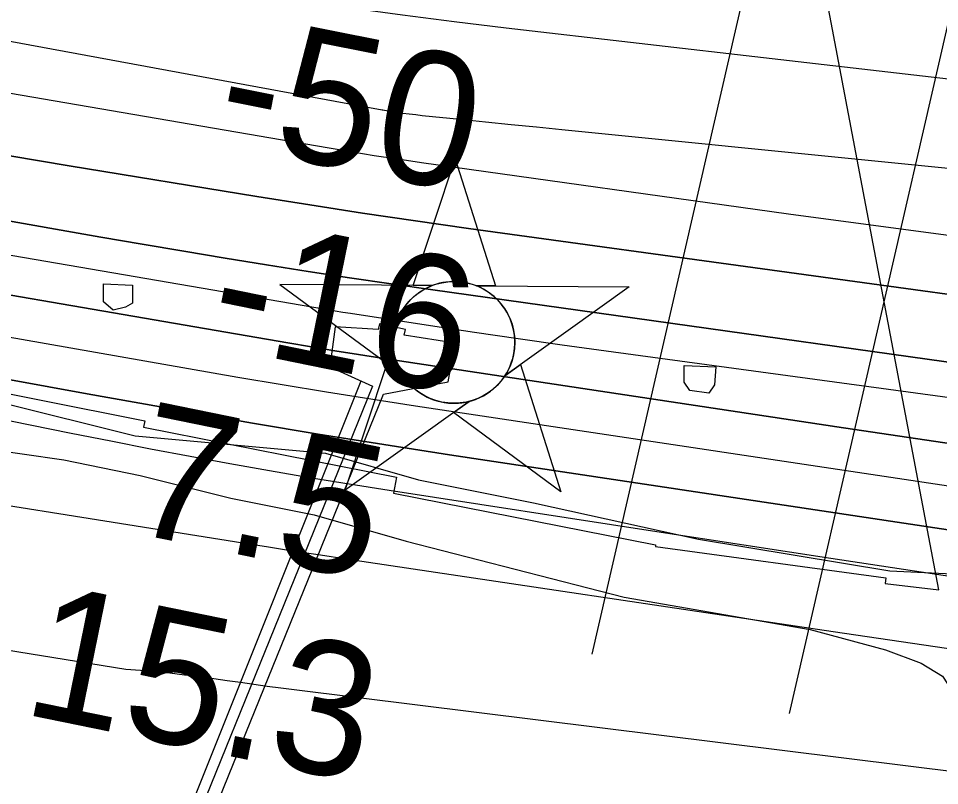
# Model space of a CAD drawing. Extents: x 3567028 to 3605064, y 510945 to 536587.
# Drawn here: x 3593395.1 to 3593857.2, y 521820 to 522204.8 of the extents above; entities that cross this region are included whole.
import ezdxf

# ---------------------------------------------------------------- set-up
doc = ezdxf.new("R2010")
doc.units = 0
for name, color, linetype in [('V-CHAN-DOCK', 7, 'Continuous'), ('V-CHAN-NAID', 7, 'Continuous'), ('V-RIVR-EDGE', 7, 'Continuous'), ('V-RIVR-RANG', 7, 'Continuous'), ('V-RRAP-RVMT', 7, 'Continuous'), ('V-SITE-VEGE', 7, 'Continuous'), ('V-TOPO-DPTH', 7, 'Continuous'), ('V-TOPO-MAJR', 7, 'Continuous'), ('V-TOPO-MINR', 7, 'Continuous'), ('V-TOPO-WATR', 7, 'Continuous'), ('V-UTIL-LINE', 7, 'Continuous')]:
    doc.layers.add(name, color=color, linetype=linetype)

msp = doc.modelspace()

# ---------------------------------------------------------------- linework, layer by layer
at = {"layer": 'V-CHAN-DOCK'}
for points in [[(3593437.8200000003, 522062.673), (3593437.824, 522071.666), (3593452.353, 522070.965), (3593452.349, 522061.972), (3593448.8880000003, 522059.9), (3593442.66, 522058.52), (3593437.8200000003, 522062.673)], [(3593438.285, 521671.806), (3593578.227, 522016.24100000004), (3593610.747, 522022.44800000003), (3593614.217, 522041.816), (3593588.623, 522045.982), (3593589.3170000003, 522048.749), (3593576.173, 522051.52400000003), (3593575.481, 522048.757), (3593554.034, 522050.153), (3593551.257, 522030.091), (3593572.6950000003, 522020.39400000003), (3593432.753, 521675.267), (3593438.285, 521671.806)], [(3593731.809, 522018.22500000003), (3593729.044, 522022.378), (3593729.0500000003, 522030.679), (3593744.961, 522029.979), (3593744.262, 522020.98600000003), (3593741.494, 522016.837), (3593731.809, 522018.22500000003)]]:
    msp.add_lwpolyline(points, dxfattribs=at)
at = {"layer": 'V-CHAN-NAID'}
for points in [[(3593602.711, 522070.81000000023), (3593593.1240000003, 522070.87800000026), (3593614.25, 522134.36200000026), (3593634.474, 522070.58500000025), (3593624.887, 522070.6530000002), (3593623.31, 522071.23100000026), (3593621.215, 522071.85100000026), (3593619.1750000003, 522072.30200000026), (3593617.139, 522072.6100000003), (3593615.972, 522072.7240000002), (3593614.438, 522072.8050000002), (3593612.716, 522072.80300000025), (3593611.346, 522072.73300000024), (3593609.44, 522072.53200000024), (3593608.074, 522072.31300000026), (3593606.29, 522071.92900000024), (3593604.7600000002, 522071.50900000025), (3593603.728, 522071.17800000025)], [(3593602.711, 522070.81000000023), (3593526.22, 522071.35200000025), (3593587.785, 522025.95300000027), (3593586.6720000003, 522027.86200000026), (3593585.862, 522029.4900000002), (3593585.037, 522031.4580000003), (3593584.341, 522033.5120000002), (3593583.9760000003, 522034.83500000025), (3593583.615, 522036.46100000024), (3593583.3710000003, 522037.90600000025), (3593583.183, 522039.50400000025), (3593583.074, 522041.2400000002), (3593583.062, 522042.82100000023), (3593583.169, 522044.89500000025), (3593583.352, 522046.51300000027), (3593583.744, 522048.71600000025), (3593584.225, 522050.63900000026), (3593584.828, 522052.52600000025), (3593585.483, 522054.20500000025), (3593586.21, 522055.79300000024), (3593587.024, 522057.32800000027), (3593588.085, 522059.06500000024), (3593589.116, 522060.53500000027), (3593590.116, 522061.80400000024), (3593591.1180000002, 522062.95000000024), (3593592.427, 522064.28700000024), (3593593.478, 522065.25200000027), (3593595.1950000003, 522066.64900000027), (3593596.407, 522067.51900000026), (3593598.094, 522068.58900000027), (3593599.825, 522069.5340000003), (3593601.271, 522070.2180000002)], [(3593624.887, 522070.6530000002), (3593701.379, 522070.1100000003), (3593639.176, 522025.5880000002), (3593640.0870000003, 522027.0770000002), (3593641.065, 522028.92400000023), (3593641.7800000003, 522030.50900000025), (3593642.519, 522032.46400000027), (3593643.0640000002, 522034.24900000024), (3593643.4620000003, 522035.88800000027), (3593643.823, 522037.8980000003), (3593644.009, 522039.47100000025), (3593644.133, 522041.67700000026), (3593644.103, 522043.73900000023), (3593643.915, 522045.95900000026), (3593643.649, 522047.71700000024), (3593643.1580000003, 522049.94900000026), (3593642.518, 522052.08900000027), (3593641.768, 522054.07100000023), (3593641.12, 522055.51400000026), (3593640.113, 522057.4300000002), (3593639.051, 522059.15200000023), (3593637.8370000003, 522060.8540000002), (3593636.576, 522062.3930000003), (3593635.304, 522063.75900000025), (3593633.6720000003, 522065.29100000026), (3593631.929, 522066.70300000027), (3593630.2460000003, 522067.88000000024), (3593628.359, 522069.0120000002), (3593626.887, 522069.7730000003)], [(3593621.145, 522012.68200000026), (3593558.9420000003, 521968.16000000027), (3593580.068, 522031.6430000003), (3593587.785, 522025.95300000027), (3593588.42, 522024.98900000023), (3593589.8030000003, 522023.13000000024), (3593591.0160000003, 522021.71400000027), (3593592.482, 522020.21100000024), (3593593.8710000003, 522018.96000000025), (3593595.325, 522017.80400000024), (3593596.728, 522016.8170000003), (3593598.406, 522015.78100000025), (3593600.12, 522014.8700000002), (3593601.911, 522014.05900000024), (3593603.357, 522013.50300000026), (3593604.985, 522012.9740000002), (3593607.211, 522012.41000000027), (3593608.7430000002, 522012.12300000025), (3593610.768, 522011.8660000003), (3593612.305, 522011.7620000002), (3593614.166, 522011.7400000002), (3593615.855, 522011.81800000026), (3593617.565, 522011.99400000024), (3593619.467, 522012.3050000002)], [(3593639.176, 522025.5880000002), (3593646.972, 522031.1690000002), (3593667.196, 521967.3920000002), (3593613.348, 522007.10200000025), (3593621.145, 522012.68200000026), (3593622.811, 522013.1580000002), (3593624.423, 522013.7180000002), (3593626.5810000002, 522014.6320000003), (3593628.316, 522015.51600000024), (3593630.182, 522016.63000000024), (3593631.921, 522017.84200000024), (3593633.473, 522019.08700000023), (3593634.7600000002, 522020.25500000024), (3593636.144, 522021.6750000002), (3593637.348, 522023.0770000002), (3593638.467, 522024.54900000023)]]:
    msp.add_lwpolyline(points, close=True, dxfattribs=at)
msp.add_circle((3593613.5974173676, 522042.2759876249), 30.540600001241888, dxfattribs=at)
at = {"layer": 'V-RIVR-EDGE'}
msp.add_lwpolyline([(3592997.605016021, 522079.3315909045), (3593100.2171941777, 522061.66838812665), (3593205.2276953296, 522042.79860171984), (3593276.626048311, 522026.4132350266), (3593385.8506856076, 522012.33564133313), (3593453.6456163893, 521995.3588582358), (3593549.076185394, 521986.71831300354), (3593595.86871906, 521973.39542259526), (3593653.4715193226, 521961.8467814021), (3593736.2715553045, 521943.6322417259), (3593832.284634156, 521927.7863365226), (3593884.506794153, 521925.2558995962), (3593928.3452146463, 521931.15076610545), (3593978.1527229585, 521923.223360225), (3593991.3553748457, 521921.38973396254), (3594010.5315678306, 521907.53480419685), (3594032.6960157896, 521888.26954564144)], dxfattribs=at)
at = {"layer": 'V-RRAP-RVMT'}
for points in [[(3593856.7940000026, 521918.18900000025), (3593774.792000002, 522350.08700000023), (3593681.8470000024, 522367.87300000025), (3593683.4130000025, 522375.6700000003), (3593538.0050000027, 522404.46200000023), (3593532.8670000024, 522377.93400000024), (3593410.1220000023, 522402.27400000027), (3593408.1610000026, 522392.2450000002), (3593289.9970000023, 522418.84600000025), (3593289.5140000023, 522416.63500000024), (3593186.2470000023, 522443.72300000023), (3593183.1050000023, 522431.5930000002), (3593066.6190000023, 522462.14600000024)], [(3592986.2050000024, 522077.0450000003), (3593108.9020000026, 522044.89000000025), (3593112.8350000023, 522059.70900000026), (3593229.0730000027, 522029.25900000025), (3593231.9520000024, 522040.02600000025), (3593349.4050000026, 522013.60600000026), (3593351.7670000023, 522024.09600000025), (3593458.5920000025, 522002.9850000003), (3593457.9130000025, 521999.78000000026), (3593584.8350000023, 521974.65000000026), (3593583.1960000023, 521966.73400000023), (3593714.7490000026, 521940.68700000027), (3593714.6410000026, 521939.94500000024), (3593830.2370000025, 521924.12500000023), (3593829.9460000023, 521921.33700000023), (3593856.7940000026, 521918.18900000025)]]:
    msp.add_lwpolyline(points, dxfattribs=at)
at = {"layer": 'V-SITE-VEGE'}
msp.add_lwpolyline([(3593073.913, 522041.615), (3593194.739, 522016.42100000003), (3593277.288, 522002.015), (3593332.3200000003, 521994.802), (3593375.987, 521989.395), (3593417.858, 521983.389), (3593456.14, 521975.59), (3593501.597, 521964.197), (3593543.468, 521955.8), (3593589.524, 521942.609), (3593698.983, 521914.428), (3593792.294, 521898.223), (3593829.977, 521888.032), (3593847.9220000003, 521881.441), (3593858.684, 521874.85500000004), (3593871.236, 521855.702), (3593876.012, 521837.753), (3593878.988, 521812.626)], dxfattribs=at)
at = {"layer": 'V-TOPO-DPTH'}
for points in [[(3591799.0710413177, 522521.2304718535), (3592550.8174883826, 522332.81301118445), (3592576.5248170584, 522326.5333149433), (3592602.279463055, 522320.4597924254), (3592628.1050850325, 522314.6955304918), (3592653.9780243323, 522309.13744228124), (3592834.015527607, 522271.5892209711), (3592950.059819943, 522248.027316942), (3593066.2602072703, 522225.286017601), (3593182.694737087, 522203.77562529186), (3593299.285361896, 522183.08583767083), (3593549.9960097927, 522139.96264897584), (3593561.8002324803, 522137.98894096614), (3593573.6159331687, 522136.08879461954), (3593585.448850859, 522134.2989907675), (3593597.29324655, 522132.58274857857), (3593781.3788968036, 522106.785302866), (3593885.3464894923, 522092.8195445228), (3593989.409735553, 522079.6455801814), (3594093.6164616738, 522067.65930684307), (3594197.9188411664, 522056.46482750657), (3594872.6316205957, 521987.9395933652)], [(3591799.0710413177, 522521.2304718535), (3592550.8174883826, 522332.81301118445), (3592576.5248170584, 522326.5333149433), (3592602.279463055, 522320.4597924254), (3592628.1050850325, 522314.6955304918), (3592653.9780243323, 522309.13744228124), (3592834.015527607, 522271.5892209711), (3592950.059819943, 522248.027316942), (3593066.2602072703, 522225.286017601), (3593182.694737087, 522203.77562529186), (3593299.285361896, 522183.08583767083), (3593549.9960097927, 522139.96264897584), (3593561.8002324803, 522137.98894096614), (3593573.6159331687, 522136.08879461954), (3593585.448850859, 522134.2989907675), (3593597.29324655, 522132.58274857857), (3593781.3788968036, 522106.785302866), (3593885.3464894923, 522092.8195445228), (3593989.409735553, 522079.6455801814), (3594093.6164616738, 522067.65930684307), (3594197.9188411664, 522056.46482750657), (3594872.6316205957, 521987.9395933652)], [(3591765.7125705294, 522489.193563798), (3592488.8404057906, 522304.0156925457), (3592505.834076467, 522299.78340100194), (3592522.862710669, 522295.701333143), (3592539.943790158, 522291.8446008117), (3592557.059833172, 522288.13809216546), (3592574.214367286, 522284.6064934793), (3592591.3852432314, 522281.1578136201), (3592608.5806319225, 522277.83351200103), (3592625.792362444, 522274.5921292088), (3593126.6171407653, 522182.1504047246), (3593200.001127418, 522168.83171115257), (3593273.4360976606, 522155.80551216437), (3593346.947543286, 522143.21805505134), (3593420.509972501, 522130.92309252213), (3593514.7619984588, 522115.4592758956), (3593541.2523569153, 522111.21983504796), (3593567.763647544, 522107.1193401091), (3593594.306336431, 522103.2272640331), (3593620.86995749, 522099.4741338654), (3594244.838902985, 522013.8134125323), (3594350.5124905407, 521999.758359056)], [(3594350.5124905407, 521999.758359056), (3594244.838902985, 522013.8134125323), (3593620.86995749, 522099.4741338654), (3593594.306336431, 522103.2272640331), (3593567.763647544, 522107.1193401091), (3593541.2523569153, 522111.21983504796), (3593514.7619984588, 522115.4592758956), (3593420.509972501, 522130.92309252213), (3593346.947543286, 522143.21805505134), (3593273.4360976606, 522155.80551216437), (3593200.001127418, 522168.83171115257), (3593126.6171407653, 522182.1504047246), (3592625.792362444, 522274.5921292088), (3592608.5806319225, 522277.83351200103), (3592591.3852432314, 522281.1578136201), (3592574.214367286, 522284.6064934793), (3592557.059833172, 522288.13809216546), (3592539.943790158, 522291.8446008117), (3592522.862710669, 522295.701333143), (3592505.834076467, 522299.78340100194), (3592488.8404057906, 522304.0156925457), (3591765.7125705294, 522489.193563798)], [(3591763.3568588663, 522358.99827497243), (3592369.725327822, 522231.6124891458), (3592402.478800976, 522224.7413375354), (3592435.234862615, 522217.88256547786), (3592467.99480698, 522211.0423627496), (3592500.7573398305, 522204.2145395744), (3592533.524525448, 522197.4091176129), (3592566.295326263, 522190.6211843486), (3592599.0715498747, 522183.85948412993), (3592631.8513886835, 522177.1152726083), (3593198.6546203, 522060.7360903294), (3593256.285676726, 522049.13952262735), (3593313.9748906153, 522037.84638214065), (3593371.7513407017, 522027.0083824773), (3593429.5859482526, 522016.4738100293), (3593479.5685394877, 522007.5728983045), (3593512.477345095, 522001.8495557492), (3593545.4153053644, 521996.30374753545), (3593578.3969976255, 521991.024240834), (3593611.407844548, 521985.9222684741), (3594624.06111235, 521833.5983413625)], [(3594624.06111235, 521833.5983413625), (3593611.407844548, 521985.9222684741), (3593578.3969976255, 521991.024240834), (3593545.4153053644, 521996.30374753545), (3593512.477345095, 522001.8495557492), (3593479.5685394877, 522007.5728983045), (3593429.5859482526, 522016.4738100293), (3593371.7513407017, 522027.0083824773), (3593313.9748906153, 522037.84638214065), (3593256.285676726, 522049.13952262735), (3593198.6546203, 522060.7360903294), (3592631.8513886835, 522177.1152726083), (3592599.0715498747, 522183.85948412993), (3592566.295326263, 522190.6211843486), (3592533.524525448, 522197.4091176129), (3592500.7573398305, 522204.2145395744), (3592467.99480698, 522211.0423627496), (3592435.234862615, 522217.88256547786), (3592402.478800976, 522224.7413375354), (3592369.725327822, 522231.6124891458), (3591763.3568588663, 522358.99827497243)], [(3594823.823701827, 521862.7340738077), (3594319.8632097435, 521927.8409469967), (3594191.992688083, 521944.777532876), (3594064.1986424, 521962.2601033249), (3593936.519310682, 521980.5616506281), (3593808.916454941, 521999.40918250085), (3593577.456006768, 522034.3555177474), (3593565.646717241, 522036.17639234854), (3593553.8453999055, 522038.0465730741), (3593542.0560408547, 522039.9907129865), (3593530.274653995, 522041.98415902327), (3593277.4404862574, 522085.58025873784), (3593159.9798399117, 522106.35588446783), (3593042.645416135, 522127.8055339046), (3592925.5003262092, 522150.26621890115), (3592808.4814588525, 522173.40092760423), (3592629.4657772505, 522209.5952091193), (3592602.0592213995, 522215.1854032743), (3592574.665715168, 522220.8382909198), (3592547.291783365, 522226.5852188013), (3592519.9309011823, 522232.394840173), (3592293.083080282, 522280.9693731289), (3592194.65820034, 522302.1831374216), (3592096.2718389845, 522323.5729365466)], [(3594823.823701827, 521862.7340738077), (3594319.8632097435, 521927.8409469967), (3594191.992688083, 521944.777532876), (3594064.1986424, 521962.2601033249), (3593936.519310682, 521980.5616506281), (3593808.916454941, 521999.40918250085), (3593577.456006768, 522034.3555177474), (3593565.646717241, 522036.17639234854), (3593553.8453999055, 522038.0465730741), (3593542.0560408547, 522039.9907129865), (3593530.274653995, 522041.98415902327), (3593277.4404862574, 522085.58025873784), (3593159.9798399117, 522106.35588446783), (3593042.645416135, 522127.8055339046), (3592925.5003262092, 522150.26621890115), (3592808.4814588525, 522173.40092760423), (3592629.4657772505, 522209.5952091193), (3592602.0592213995, 522215.1854032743), (3592574.665715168, 522220.8382909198), (3592547.291783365, 522226.5852188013), (3592519.9309011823, 522232.394840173), (3592293.083080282, 522280.9693731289), (3592194.65820034, 522302.1831374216), (3592096.2718389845, 522323.5729365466)], [(3592905.641876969, 522187.59108304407), (3593185.167540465, 522139.0047226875), (3593233.975778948, 522130.5103166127), (3593282.781601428, 522122.00206903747), (3593331.583799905, 522113.4730592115), (3593380.3835823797, 522104.9302078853), (3593436.471480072, 522095.0992083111), (3593457.2330900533, 522091.5066951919), (3593478.004817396, 522087.97447216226), (3593498.7917207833, 522084.53268426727), (3593519.5887415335, 522081.15118646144), (3593540.402618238, 522077.87658618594), (3593561.228850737, 522074.68421654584), (3593582.0736169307, 522071.6151928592), (3593602.93073892, 522068.6283998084), (3593979.769210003, 522015.80201667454), (3594128.6945348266, 521995.0391582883), (3594277.640375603, 521974.4253625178), (3594426.6169903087, 521954.035160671)], [(3594426.6169903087, 521954.035160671), (3594277.640375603, 521974.4253625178), (3594128.6945348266, 521995.0391582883), (3593979.769210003, 522015.80201667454), (3593602.93073892, 522068.6283998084), (3593582.0736169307, 522071.6151928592), (3593561.228850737, 522074.68421654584), (3593540.402618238, 522077.87658618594), (3593519.5887415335, 522081.15118646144), (3593498.7917207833, 522084.53268426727), (3593478.004817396, 522087.97447216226), (3593457.2330900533, 522091.5066951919), (3593436.471480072, 522095.0992083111), (3593380.3835823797, 522104.9302078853), (3593331.583799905, 522113.4730592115), (3593282.781601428, 522122.00206903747), (3593233.975778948, 522130.5103166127), (3593185.167540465, 522139.0047226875), (3592905.641876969, 522187.59108304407)], [(3593074.4828211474, 522011.93317794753), (3593189.175643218, 521992.85065779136), (3593303.942761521, 521974.20690144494), (3593507.6555680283, 521941.7139731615), (3593520.625065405, 521939.66558503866), (3593533.5986372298, 521937.6436045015), (3593546.5783207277, 521935.66123534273), (3593559.562078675, 521933.70527376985), (3593803.8562278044, 521897.28437366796), (3593939.029970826, 521877.41838525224), (3594074.2568512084, 521857.92653805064), (3594209.5634376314, 521838.99590267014), (3594344.9231614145, 521820.43940850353)]]:
    msp.add_lwpolyline(points, dxfattribs=at)
at = {"layer": 'V-TOPO-MAJR'}
msp.add_lwpolyline([(3592980.101175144, 522269.27542950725), (3593577.6274230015, 522158.9016961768), (3593577.915970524, 522158.84978838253), (3593578.783737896, 522158.7066625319), (3593584.6797166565, 522157.80633001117), (3593587.920655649, 522157.33638968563), (3593591.1657417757, 522156.899078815), (3593594.4170486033, 522156.51071212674), (3593597.672502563, 522156.15497489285), (3593616.688571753, 522154.2218802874), (3593629.4554545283, 522152.92687737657), (3593642.222713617, 522151.6356033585), (3593654.9905371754, 522150.34992267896), (3593667.7587370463, 522149.0679708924), (3594489.540073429, 522066.741364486)], dxfattribs=at)
at = {"layer": 'V-TOPO-MINR'}
for points in [[(3591799.0710413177, 522521.2304718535), (3592550.8174883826, 522332.81301118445), (3592576.5248170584, 522326.5333149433), (3592602.279463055, 522320.4597924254), (3592628.1050850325, 522314.6955304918), (3592653.9780243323, 522309.13744228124), (3592834.015527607, 522271.5892209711), (3592950.059819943, 522248.027316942), (3593066.2602072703, 522225.286017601), (3593182.694737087, 522203.77562529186), (3593299.285361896, 522183.08583767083), (3593549.9960097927, 522139.96264897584), (3593561.8002324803, 522137.98894096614), (3593573.6159331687, 522136.08879461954), (3593585.448850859, 522134.2989907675), (3593597.29324655, 522132.58274857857), (3593781.3788968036, 522106.785302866), (3593885.3464894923, 522092.8195445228), (3593989.409735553, 522079.6455801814), (3594093.6164616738, 522067.65930684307), (3594197.9188411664, 522056.46482750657), (3594872.6316205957, 521987.9395933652)], [(3591765.7125705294, 522489.193563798), (3592488.8404057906, 522304.0156925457), (3592505.834076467, 522299.78340100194), (3592522.862710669, 522295.701333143), (3592539.943790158, 522291.8446008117), (3592557.059833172, 522288.13809216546), (3592574.214367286, 522284.6064934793), (3592591.3852432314, 522281.1578136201), (3592608.5806319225, 522277.83351200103), (3592625.792362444, 522274.5921292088), (3593126.6171407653, 522182.1504047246), (3593200.001127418, 522168.83171115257), (3593273.4360976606, 522155.80551216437), (3593346.947543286, 522143.21805505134), (3593420.509972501, 522130.92309252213), (3593514.7619984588, 522115.4592758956), (3593541.2523569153, 522111.21983504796), (3593567.763647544, 522107.1193401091), (3593594.306336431, 522103.2272640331), (3593620.86995749, 522099.4741338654), (3594244.838902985, 522013.8134125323), (3594350.5124905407, 521999.758359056)], [(3592020.0731681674, 522356.52714190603), (3592538.8092733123, 522243.92904408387), (3592558.754067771, 522239.64879582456), (3592578.7119208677, 522235.4310649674), (3592598.68936192, 522231.30711021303), (3592618.6798616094, 522227.2456728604), (3592747.265812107, 522201.43533599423), (3592831.625723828, 522184.8737724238), (3592916.0744771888, 522168.7896651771), (3593000.656493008, 522153.42174241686), (3593085.327350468, 522138.53127598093), (3593553.91151994, 522058.1700118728), (3593557.7778343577, 522057.5245293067), (3593561.6497050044, 522056.913257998), (3593601.7963358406, 522050.7569005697), (3593623.815191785, 522047.4384744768), (3593645.8450018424, 522044.19582388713), (3593667.891243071, 522041.06683655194), (3593689.9484384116, 522038.01362471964), (3594847.400447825, 521880.8372108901)], [(3592749.861110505, 522343.30068528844), (3593175.8952781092, 522270.2567920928), (3593244.40704705, 522258.7521495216), (3593312.968917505, 522247.5612207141), (3593381.605940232, 522236.84086255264), (3593450.2930644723, 522226.4342181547), (3593535.965018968, 522213.75467267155), (3593561.8702041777, 522210.0481484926), (3593587.7973286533, 522206.5083038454), (3593613.757362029, 522203.2184784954), (3593639.739334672, 522200.0953326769), (3593906.6501592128, 522169.3154815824), (3594066.1263701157, 522151.12885768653), (3594225.632404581, 522133.2107777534), (3594385.183174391, 522115.69551376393)], [(3592096.2718389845, 522323.5729365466), (3592194.65820034, 522302.1831374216), (3592293.083080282, 522280.9693731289), (3592519.9309011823, 522232.394840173), (3592547.291783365, 522226.5852188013), (3592574.665715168, 522220.8382909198), (3592602.0592213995, 522215.1854032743), (3592629.4657772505, 522209.5952091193), (3592808.4814588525, 522173.40092760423), (3592925.5003262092, 522150.26621890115), (3593042.645416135, 522127.8055339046), (3593159.9798399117, 522106.35588446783), (3593277.4404862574, 522085.58025873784), (3593530.274653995, 522041.98415902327), (3593542.0560408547, 522039.9907129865), (3593553.8453999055, 522038.0465730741), (3593565.646717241, 522036.17639234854), (3593577.456006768, 522034.3555177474), (3593808.916454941, 521999.40918250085), (3593936.519310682, 521980.5616506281), (3594064.1986424, 521962.2601033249), (3594191.992688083, 521944.777532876), (3594319.8632097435, 521927.8409469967), (3594823.823701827, 521862.7340738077)], [(3592118.546908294, 522302.1056239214), (3592193.8270288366, 522285.8373651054), (3592269.12511221, 522269.6530200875), (3592344.45013983, 522253.5945457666), (3592419.7931302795, 522237.6199852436), (3592500.6575960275, 522220.5453377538), (3592535.589576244, 522213.20840047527), (3592570.5318902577, 522205.9212809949), (3592605.4897049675, 522198.7088882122), (3592640.457853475, 522191.5463132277), (3592988.2248683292, 522120.70000138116), (3593081.538890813, 522102.09657184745), (3593174.951603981, 522084.0146730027), (3593268.5123531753, 522066.7150701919), (3593362.1717930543, 522049.93699807), (3593505.2358298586, 522024.92597004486), (3593527.450366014, 522021.12518909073), (3593549.682346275, 522017.4318160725), (3593571.9404926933, 522013.89955495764), (3593594.2160832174, 522010.4747017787), (3594308.4338619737, 521903.31043426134), (3594400.970720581, 521889.83250031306)], [(3592905.641876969, 522187.59108304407), (3593185.167540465, 522139.0047226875), (3593233.975778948, 522130.5103166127), (3593282.781601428, 522122.00206903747), (3593331.583799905, 522113.4730592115), (3593380.3835823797, 522104.9302078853), (3593436.471480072, 522095.0992083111), (3593457.2330900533, 522091.5066951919), (3593478.004817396, 522087.97447216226), (3593498.7917207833, 522084.53268426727), (3593519.5887415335, 522081.15118646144), (3593540.402618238, 522077.87658618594), (3593561.228850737, 522074.68421654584), (3593582.0736169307, 522071.6151928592), (3593602.93073892, 522068.6283998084), (3593979.769210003, 522015.80201667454), (3594128.6945348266, 521995.0391582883), (3594277.640375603, 521974.4253625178), (3594426.6169903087, 521954.035160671)], [(3592053.10709743, 522142.87335498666), (3592471.835987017, 522043.84026034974), (3592497.0627479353, 522037.8972322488), (3592522.2963884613, 522031.98367617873), (3592547.5403484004, 522026.1143281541), (3592572.791187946, 522020.2744521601), (3593448.9572851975, 521878.41963356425), (3593456.3346981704, 521877.8780127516), (3593463.703554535, 521877.2463025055), (3593471.05957599, 521876.4794581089), (3593478.4070408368, 521875.6225242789), (3593479.6330967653, 521875.4681109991), (3593486.3582768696, 521874.59998868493), (3593493.079678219, 521873.7041683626), (3593499.795411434, 521872.7668010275), (3593506.5073658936, 521871.80173568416), (3593513.2195297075, 521870.8383438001), (3593519.935751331, 521869.90488056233), (3593526.6580596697, 521869.01631029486), (3593533.3844258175, 521868.157668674), (3594817.851510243, 521708.55048502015)], [(3593062.059881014, 522069.58344326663), (3593144.273577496, 522053.0438491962), (3593421.5219493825, 521996.80442193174), (3593441.39254698, 521992.8379265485), (3593461.2789758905, 521988.9538472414), (3593481.1891517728, 521985.1933920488), (3593501.1151589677, 521981.51535293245), (3593521.066506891, 521977.9794964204), (3593541.035807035, 521974.5507772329), (3593561.03203551, 521971.2827640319), (3593581.0462162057, 521968.12188815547), (3593715.419348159, 521947.4535643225), (3593802.6460756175, 521934.12200964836), (3593889.889489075, 521920.9012781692), (3593977.1579315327, 521907.8467814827), (3594064.4430599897, 521894.9031079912), (3594832.923218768, 521781.6917851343)], [(3593074.4828211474, 522011.93317794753), (3593189.175643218, 521992.85065779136), (3593303.942761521, 521974.20690144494), (3593507.6555680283, 521941.7139731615), (3593520.625065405, 521939.66558503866), (3593533.5986372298, 521937.6436045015), (3593546.5783207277, 521935.66123534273), (3593559.562078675, 521933.70527376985), (3593803.8562278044, 521897.28437366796), (3593939.029970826, 521877.41838525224), (3594074.2568512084, 521857.92653805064), (3594209.5634376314, 521838.99590267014), (3594344.9231614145, 521820.43940850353)]]:
    msp.add_lwpolyline(points, dxfattribs=at)
at = {"layer": 'V-TOPO-WATR'}
msp.add_lwpolyline([(3591763.3568588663, 522358.99827497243), (3592369.725327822, 522231.6124891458), (3592402.478800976, 522224.7413375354), (3592435.234862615, 522217.88256547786), (3592467.99480698, 522211.0423627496), (3592500.7573398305, 522204.2145395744), (3592533.524525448, 522197.4091176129), (3592566.295326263, 522190.6211843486), (3592599.0715498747, 522183.85948412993), (3592631.8513886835, 522177.1152726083), (3593198.6546203, 522060.7360903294), (3593256.285676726, 522049.13952262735), (3593313.9748906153, 522037.84638214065), (3593371.7513407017, 522027.0083824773), (3593429.5859482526, 522016.4738100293), (3593479.5685394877, 522007.5728983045), (3593512.477345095, 522001.8495557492), (3593545.4153053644, 521996.30374753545), (3593578.3969976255, 521991.024240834), (3593611.407844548, 521985.9222684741), (3594624.06111235, 521833.5983413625)], dxfattribs=at)
at = {"layer": 'V-UTIL-LINE'}
for p, q in [((3594227.06, 524251.293), (3593682.71, 521885.838)), ((3594326.034, 524221.601), (3593781.684, 521856.146)), ((3593427.91, 521675.271), (3593567.061, 522022.94200000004))]:
    msp.add_line(p, q, dxfattribs=at)

# ---------------------------------------------------------------- texts
at = {"layer": 'V-RIVR-RANG'}
for s, height, rotation, p in [('-50', 67.00000000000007, 348.7391666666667, (3593492.0982482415, 522142.38193193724)), ('-16', 67.00000000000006, 348.45832571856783, (3593488.528088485, 522041.45379679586)), ('7.5', 67.00000000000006, 348.45832571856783, (3593448.3408737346, 521947.59719361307)), ('15.3', 67.00000000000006, 348.45832571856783, (3593396.006708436, 521856.2211176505))]:
    msp.add_text(s, height=height, rotation=rotation, dxfattribs=at).set_placement(p)

doc.saveas('drawing.dxf')
